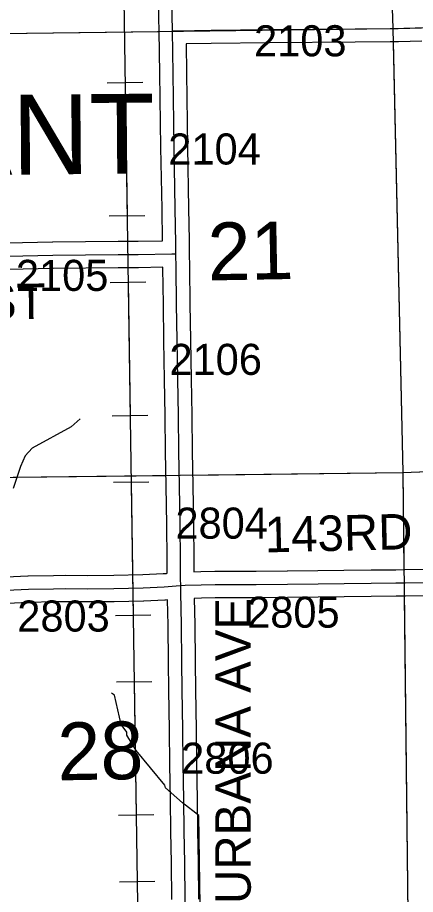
# Model space of a CAD drawing. Extents: x 23.6 to 68.7, y -63 to -29.
# Drawn here: x 52.625 to 53.521, y -38.438 to -36.462 of the extents above; entities that cross this region are included whole.
import ezdxf

# ---------------------------------------------------------------- set-up
doc = ezdxf.new("R2010")
doc.units = 0
for name, color, linetype in [('tdCoHydroRiver', 7, 'Continuous'), ('tdCoPipe', 7, 'Continuous'), ('tdCoSecRdNmbr', 7, 'Continuous'), ('tdCoSecRdTxt', 7, 'Continuous'), ('tdCoSecRteBand', 7, 'Continuous'), ('tdCoSecRteCL', 7, 'Continuous'), ('tdCoSectLine', 7, 'Continuous'), ('tdCoSectLinePart', 7, 'Continuous'), ('tdCoSectNmbr', 7, 'Continuous'), ('tdCoSurfConc', 7, 'Continuous'), ('tdCoSurfGravel', 7, 'Continuous'), ('tdCoTwpNameTxt', 7, 'Continuous')]:
    doc.layers.add(name, color=color, linetype=linetype)

msp = doc.modelspace()

# ---------------------------------------------------------------- linework, layer by layer
at = {"layer": 'tdCoHydroRiver'}
for points in [[(52.7661, -37.3665), (52.7459, -37.3841), (52.6581, -37.4326), (52.6425, -37.4501), (52.6317, -37.4739), (52.615, -37.5231)], [(53.0427, -38.9211), (53.0329, -38.2598), (52.9963, -38.2318), (52.958, -38.1976), (52.9563, -38.1913), (52.8922, -38.1132), (52.8713, -38.0787), (52.8712, -38.0724), (52.8583, -38.0552), (52.8433, -37.9891), (52.8369, -37.9844)]]:
    msp.add_lwpolyline(points, dxfattribs=at)
at = {"layer": 'tdCoPipe'}
for p, q in [((52.827, -36.6094), (52.9072, -36.6082)), ((52.8316, -36.9094), (52.9117, -36.9081)), ((52.8338, -37.0593), (52.914, -37.0581)), ((52.8384, -37.3593), (52.9186, -37.3581)), ((52.8407, -37.5093), (52.9208, -37.5081)), ((52.8452, -37.8093), (52.9254, -37.808)), ((52.8475, -37.9592), (52.9277, -37.958)), ((52.8521, -38.2592), (52.9322, -38.258)), ((52.8544, -38.4092), (52.9345, -38.408))]:
    msp.add_line(p, q, dxfattribs=at)
for points in [[(52.4125, -33.3783), (52.4125, -33.9227), (53.0838, -33.9227), (53.0838, -35.2802), (53.0129, -35.3697), (53.1181, -36.0507), (52.9101, -36.041), (52.9033, -36.1872), (53.0987, -36.2321), (53.0891, -36.3846), (52.8642, -36.4209), (52.9072, -39.2537), (53.109, -39.3713), (52.8864, -39.8114), (52.675, -39.81), (52.6969, -41.5585), (52.9567, -41.8295), (52.963, -43.8767), (53.2559, -43.8758), (53.257, -44.2366), (53.3311, -44.4201), (53.4237, -44.4145), (53.4283, -45.5761)], [(52.8671, -36.6088), (52.8716, -36.9088)], [(52.8739, -37.0587), (52.8785, -37.3587)], [(52.8808, -37.5087), (52.8853, -37.8086)], [(52.8876, -37.9586), (52.8922, -38.2586)], [(52.8944, -38.4086), (52.899, -38.7085)]]:
    msp.add_lwpolyline(points, dxfattribs=at)
at = {"layer": 'tdCoSecRteBand'}
for points in [[(52.5407, -36.9713), (52.6364, -36.9695), (52.7039, -36.9679), (52.7041, -36.9679), (52.7044, -36.9679), (52.8512, -36.9664), (52.8512, -36.9664), (52.8513, -36.9664), (52.8963, -36.9661), (52.9514, -36.9651), (52.9503, -36.8934), (52.9479, -36.7553), (52.9479, -36.7553), (52.9479, -36.7552), (52.9453, -36.5886), (52.9453, -36.5886), (52.9453, -36.5885), (52.944, -36.4931), (52.9433, -36.4633), (52.9433, -36.4633), (52.9423, -36.4218)], [(53.5357, -36.5155), (53.4829, -36.5169), (53.4826, -36.5169), (53.4823, -36.5169), (53.4645, -36.5171), (53.3855, -36.5178), (53.1924, -36.5197), (53.0612, -36.5212), (53.0044, -36.522), (53.0053, -36.5877), (53.0079, -36.7543), (53.0103, -36.8924), (53.0103, -36.8924), (53.0103, -36.8925), (53.0114, -36.9642), (53.0114, -36.9642), (53.0118, -36.994), (53.0125, -37.0238), (53.0121, -37.0238), (53.0122, -37.0242), (53.0122, -37.0261), (53.0133, -37.1075), (53.0147, -37.1895), (53.0147, -37.1895), (53.0147, -37.1895), (53.016, -37.2768), (53.0173, -37.3585), (53.0173, -37.3586), (53.0173, -37.3586), (53.0183, -37.4398), (53.0194, -37.5165), (53.0209, -37.6044), (53.0209, -37.6045), (53.0209, -37.6046), (53.0219, -37.6828), (53.0219, -37.6829), (53.0219, -37.683), (53.0221, -37.7108)], [(52.5996, -37.7222), (52.6481, -37.72), (52.6485, -37.72), (52.6489, -37.72), (52.7056, -37.719), (52.7058, -37.719), (52.7059, -37.719), (52.7323, -37.7189), (52.7324, -37.7189), (52.7325, -37.7189), (52.7814, -37.719), (52.8415, -37.7187), (52.9072, -37.7171), (52.9531, -37.7151), (52.9604, -37.7145), (52.9603, -37.7141), (52.962, -37.714), (52.962, -37.7123), (52.9621, -37.7123), (52.9619, -37.6835), (52.9609, -37.6054), (52.9594, -37.5175), (52.9594, -37.5174), (52.9594, -37.5174), (52.9583, -37.4406), (52.9583, -37.4406), (52.9583, -37.4406), (52.9573, -37.3594), (52.956, -37.2778), (52.956, -37.2777), (52.956, -37.2777), (52.9547, -37.1904), (52.9533, -37.1084), (52.9533, -37.1084), (52.9533, -37.1084), (52.9522, -37.0269), (52.9522, -37.0269), (52.9522, -37.0268), (52.9522, -37.0251), (52.8972, -37.0261), (52.8971, -37.0261), (52.8969, -37.0261), (52.8517, -37.0264), (52.7052, -37.0279), (52.6378, -37.0295), (52.6377, -37.0295), (52.6377, -37.0295), (52.542, -37.0313)], [(53.0221, -37.7108), (53.0378, -37.7105), (53.0693, -37.7098), (53.0696, -37.7098), (53.07, -37.7098), (53.109, -37.7098), (53.1621, -37.7095), (53.2325, -37.7085), (53.2325, -37.7085), (53.2326, -37.7085), (53.3016, -37.7078), (53.3601, -37.7072), (53.3601, -37.7072), (53.3601, -37.7072), (53.421, -37.7065), (53.421, -37.7065), (53.4211, -37.7065), (53.4769, -37.7062), (53.4972, -37.7059), (53.5401, -37.7051)], [(53.5416, -37.765), (53.4983, -37.7659), (53.4983, -37.7659), (53.4982, -37.7659), (53.4777, -37.7662), (53.4775, -37.7662), (53.4774, -37.7662), (53.4215, -37.7665), (53.3608, -37.7672), (53.3023, -37.7678), (53.3022, -37.7678), (53.3022, -37.7678), (53.2332, -37.7685), (53.1628, -37.7695), (53.1627, -37.7695), (53.1625, -37.7695), (53.1093, -37.7698), (53.1092, -37.7698), (53.1091, -37.7698), (53.0703, -37.7698), (53.039, -37.7705), (53.039, -37.7705), (53.0389, -37.7705), (53.0229, -37.7708), (53.0229, -37.7714), (53.0229, -37.7714), (53.0239, -37.83), (53.0239, -37.83), (53.0239, -37.8301), (53.025, -37.9141), (53.025, -37.9141), (53.025, -37.9142), (53.0257, -37.9766), (53.0271, -38.0661), (53.0271, -38.0662), (53.0271, -38.0663), (53.028, -38.1441), (53.0294, -38.2235), (53.0295, -38.2236), (53.0295, -38.2237), (53.0303, -38.2948), (53.0314, -38.3658), (53.0314, -38.3659), (53.0314, -38.366), (53.0322, -38.4484)], [(52.9723, -38.4491), (52.9714, -38.3667), (52.9703, -38.2957), (52.9703, -38.2957), (52.9703, -38.2956), (52.9695, -38.2245), (52.968, -38.1451), (52.968, -38.1449), (52.968, -38.1448), (52.9672, -38.067), (52.9657, -37.9775), (52.9657, -37.9774), (52.9657, -37.9773), (52.965, -37.9149), (52.9639, -37.8309), (52.963, -37.7745), (52.9578, -37.775), (52.957, -37.775), (52.9563, -37.7751), (52.9095, -37.777), (52.9092, -37.777), (52.9089, -37.777), (52.8427, -37.7787), (52.8424, -37.7787), (52.8421, -37.7787), (52.7816, -37.779), (52.7815, -37.779), (52.7813, -37.779), (52.7325, -37.7789), (52.7065, -37.779), (52.6503, -37.78), (52.6017, -37.7821)]]:
    msp.add_lwpolyline(points, dxfattribs=at)
at = {"layer": 'tdCoSecRteCL'}
for points in [[(52.974, -36.4925), (52.9723, -36.4211), (52.968, -36.2387), (52.9674, -36.207), (52.9678, -36.1939), (52.9699, -36.1771), (52.9723, -36.1603), (52.9766, -36.1424), (52.985, -36.1146), (52.9952, -36.0898), (53.0348, -36.0068), (53.059, -35.9555), (53.1103, -35.8481), (53.1361, -35.7934), (53.1674, -35.7266), (53.1767, -35.7061), (53.1827, -35.6904), (53.1874, -35.6751), (53.1913, -35.6574), (53.1943, -35.6386), (53.1961, -35.6184), (53.1967, -35.5992), (53.1965, -35.5339), (53.1953, -35.4933)], [(52.974, -36.4925), (52.9861, -36.4922), (53.0609, -36.4912), (53.1921, -36.4897), (53.3852, -36.4878), (53.4642, -36.4871), (53.4821, -36.4869), (53.5348, -36.4855), (53.5902, -36.4835), (53.6167, -36.4822), (53.6611, -36.4814), (53.7167, -36.4804), (53.7826, -36.4779), (53.8048, -36.4774), (53.9286, -36.4735), (53.9981, -36.4713), (54.105, -36.468), (54.1708, -36.4662), (54.1892, -36.4659), (54.2858, -36.4625), (54.3602, -36.4608), (54.3846, -36.4595), (54.4619, -36.457), (54.4689, -36.4568)], [(52.9818, -36.9945), (52.9815, -36.9717), (52.9803, -36.8929), (52.9779, -36.7548), (52.9753, -36.5881), (52.974, -36.4925)], [(51.9859, -37.0089), (52.0378, -37.0079), (52.1935, -37.0061), (52.2211, -37.0056), (52.3081, -37.0043), (52.3749, -37.0036), (52.4553, -37.0026), (52.5008, -37.0025), (52.5412, -37.0013), (52.6371, -36.9995), (52.7047, -36.9979), (52.8515, -36.9964), (52.8967, -36.9961), (52.9728, -36.9947), (52.9818, -36.9945)], [(52.9925, -37.7419), (52.9922, -37.7268), (52.9919, -37.6832), (52.9909, -37.6049), (52.9894, -37.517), (52.9883, -37.4402), (52.9873, -37.359), (52.986, -37.2773), (52.9847, -37.19), (52.9833, -37.1079), (52.9822, -37.0265), (52.9818, -36.9945)], [(52.6004, -37.7522), (52.6494, -37.75), (52.7061, -37.749), (52.7324, -37.7489), (52.7814, -37.749), (52.8419, -37.7487), (52.9082, -37.7471), (52.955, -37.7451), (52.9822, -37.7426), (52.9925, -37.7419)], [(52.9925, -37.7419), (53.0022, -37.7411), (53.0384, -37.7405), (53.07, -37.7398), (53.1091, -37.7398), (53.1624, -37.7395), (53.2329, -37.7385), (53.3019, -37.7378), (53.3605, -37.7372), (53.4213, -37.7365), (53.4772, -37.7362), (53.4977, -37.7359), (53.541, -37.7351)], [(53.0029, -38.4881), (53.0022, -38.4488), (53.0014, -38.3663), (53.0003, -38.2953), (52.9995, -38.2241), (52.998, -38.1445), (52.9972, -38.0666), (52.9957, -37.977), (52.995, -37.9145), (52.9939, -37.8305), (52.9927, -37.7577), (52.9925, -37.7419)]]:
    msp.add_lwpolyline(points, dxfattribs=at)
at = {"layer": 'tdCoSectLine'}
for points in [[(53.4374, -35.4871), (53.4705, -36.487)], [(53.4705, -36.487), (54.4685, -36.4573)], [(52.4678, -36.4997), (53.4705, -36.487)], [(53.4705, -36.487), (53.4927, -37.4875)], [(53.4927, -37.4875), (54.4865, -37.4481)], [(52.4892, -37.4991), (53.4927, -37.4875)], [(53.4927, -37.4875), (53.5041, -38.4828)]]:
    msp.add_lwpolyline(points, dxfattribs=at)
at = {"layer": 'tdCoSectLinePart'}
for points in [[(52.4678, -36.4997), (52.9437, -36.4937)], [(53.4711, -36.517), (53.4927, -37.4875)], [(53.4927, -37.4875), (54.2088, -37.4591)], [(52.4892, -37.4991), (52.9586, -37.4937)], [(53.0185, -37.493), (53.4927, -37.4875)], [(53.4927, -37.4875), (53.4952, -37.7056)], [(53.4959, -37.7655), (53.5041, -38.4828)]]:
    msp.add_lwpolyline(points, dxfattribs=at)
at = {"layer": 'tdCoSurfConc'}
msp.add_lwpolyline([(53.0022, -38.4488), (53.0014, -38.3663), (53.0003, -38.2953), (52.9995, -38.2241), (52.998, -38.1445), (52.9972, -38.0666), (52.9957, -37.977), (52.995, -37.9145), (52.9939, -37.8305), (52.9927, -37.7577), (52.9925, -37.7419), (52.9922, -37.7268), (52.9919, -37.6832), (52.9909, -37.6049), (52.9894, -37.517), (52.9883, -37.4402), (52.9873, -37.359), (52.986, -37.2773), (52.9847, -37.19), (52.9833, -37.1079), (52.9822, -37.0265), (52.9818, -36.9945), (52.9815, -36.9717), (52.9803, -36.8929), (52.9779, -36.7548), (52.9753, -36.5881), (52.974, -36.4925), (52.9723, -36.4211)], dxfattribs=at)
at = {"layer": 'tdCoSurfGravel'}
for points in [[(53.4642, -36.4871), (53.4821, -36.4869), (53.5348, -36.4855), (53.5902, -36.4835), (53.6167, -36.4822), (53.6611, -36.4814), (53.7167, -36.4804), (53.7826, -36.4779), (53.8048, -36.4774), (53.9286, -36.4735), (53.9981, -36.4713), (54.105, -36.468), (54.1708, -36.4662), (54.1892, -36.4659), (54.2858, -36.4625), (54.3602, -36.4608)], [(52.974, -36.4925), (52.9861, -36.4922), (53.0609, -36.4912), (53.1921, -36.4897), (53.3852, -36.4878), (53.4642, -36.4871)], [(51.4858, -37.016), (51.5637, -37.0145), (51.7021, -37.0135), (51.854, -37.011), (51.8739, -37.011), (51.9859, -37.0089), (52.0378, -37.0079), (52.1935, -37.0061), (52.2211, -37.0056), (52.3081, -37.0043), (52.3749, -37.0036), (52.4553, -37.0026), (52.5008, -37.0025), (52.5412, -37.0013), (52.6371, -36.9995), (52.7047, -36.9979), (52.8515, -36.9964), (52.8967, -36.9961), (52.9728, -36.9947), (52.9818, -36.9945)], [(52.4802, -37.7633), (52.5287, -37.7538), (52.5389, -37.753), (52.6004, -37.7522), (52.6494, -37.75), (52.7061, -37.749), (52.7324, -37.7489), (52.7814, -37.749), (52.8419, -37.7487), (52.9082, -37.7471), (52.955, -37.7451), (52.9822, -37.7426), (52.9925, -37.7419)], [(52.9925, -37.7419), (53.0022, -37.7411), (53.0384, -37.7405), (53.07, -37.7398), (53.1091, -37.7398), (53.1624, -37.7395), (53.2329, -37.7385), (53.3019, -37.7378), (53.3605, -37.7372), (53.4213, -37.7365), (53.4772, -37.7362), (53.4977, -37.7359), (53.541, -37.7351)]]:
    msp.add_lwpolyline(points, dxfattribs=at)

# ---------------------------------------------------------------- texts
at = {"layer": 'tdCoSecRdNmbr'}
for s, rotation, p in [('2103', 0.0407, (53.1576, -36.5499)), ('2104', 0.0406, (52.9645, -36.7936)), ('2105', 0.0403, (52.6213, -37.0783)), ('2106', 0.0406, (52.9671, -37.2675)), ('2804', 0.0406, (52.9806, -37.6364)), ('2805', 0.0407, (53.1421, -37.837)), ('2803', 0.0403, (52.6244, -37.8457)), ('2806', 0.0406, (52.9935, -38.1659))]:
    msp.add_text(s, height=0.07, rotation=rotation, dxfattribs=at).set_placement(p)
at = {"layer": 'tdCoSecRdTxt'}
for s, rotation, p in [('133RD ST', 0.754, (52.1893, -37.1479)), ('143RD ST', 1.2915, (53.1823, -37.6674)), ('URBANA AVE', 90, (53.1501, -38.4593))]:
    msp.add_text(s, height=0.08, rotation=rotation, dxfattribs=at).set_placement(p)
at = {"layer": 'tdCoSectNmbr'}
for s, p in [('21', (53.0542, -37.0548)), ('28', (52.716, -38.181))]:
    msp.add_text(s, height=0.13, rotation=1.0406, dxfattribs=at).set_placement(p)
at = {"layer": 'tdCoTwpNameTxt'}
msp.add_text('PLEASANT', height=0.18, rotation=0.4409, dxfattribs=at).set_placement((51.6769, -36.8235))

doc.saveas('drawing.dxf')
